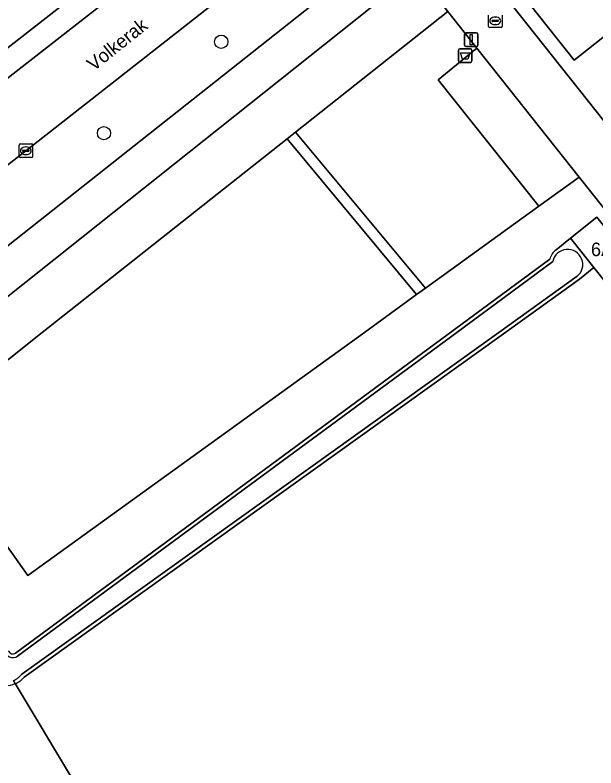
# Model space of a CAD drawing. Extents: x 157320 to 158835, y 386650 to 388491.
# Drawn here: x 157708.8 to 157751.7, y 387467.9 to 387523.4 of the extents above; entities that cross this region are included whole.
import ezdxf

# ---------------------------------------------------------------- set-up
doc = ezdxf.new("R2010")
doc.units = 0
for name, color, linetype in [('IMGEO_Afvalbak', 7, 'Continuous'), ('IMGEO_Boom', 7, 'Continuous'), ('IMGEO_Erf', 7, 'Continuous'), ('IMGEO_Groenvoorziening', 7, 'Continuous'), ('IMGEO_Hek', 7, 'Continuous'), ('IMGEO_Kolk', 7, 'Continuous'), ('IMGEO_Lichtmast', 7, 'Continuous'), ('IMGEO_Loofbos', 7, 'Continuous'), ('IMGEO_Muur', 7, 'Continuous'), ('IMGEO_Oever', 7, 'Continuous'), ('IMGEO_Openbare_ruimte_label', 7, 'Continuous'), ('IMGEO_Pand', 7, 'Continuous'), ('IMGEO_Pand_nummerreeks', 7, 'Continuous'), ('IMGEO_Rijbaan_lokaal_open', 7, 'Continuous'), ('IMGEO_Voetpad_open', 7, 'Continuous'), ('IMGEO_Waterloop', 7, 'Continuous')]:
    doc.layers.add(name, color=color, linetype=linetype)

msp = doc.modelspace()

# ---------------------------------------------------------------- linework, layer by layer
at = {"layer": 'IMGEO_Afvalbak'}
for p, q in [((157741.594, 387520.026), (157741.594, 387520.826)), ((157741.594, 387520.826), (157741.594, 387520.026)), ((157741.694, 387520.926), (157742.484, 387520.926)), ((157742.484, 387520.926), (157741.694, 387520.926)), ((157742.584, 387520.826), (157742.584, 387520.026)), ((157742.584, 387520.026), (157742.584, 387520.826)), ((157742.484, 387519.926), (157741.694, 387519.926)), ((157741.694, 387519.926), (157742.484, 387519.926))]:
    msp.add_line(p, q, dxfattribs=at)
msp.add_lwpolyline([(157741.737, 387520.64), (157742.441, 387520.64), (157742.292, 387520.17), (157741.886, 387520.17), (157741.737, 387520.64)], dxfattribs=at)
for centre, start, end in [((157741.694, 387520.826), 90, 180), ((157741.694, 387520.826), 90, 180), ((157742.484, 387520.826), 0, 90), ((157742.484, 387520.826), 360, 90), ((157741.694, 387520.026), 180, 270), ((157741.694, 387520.026), 180, 270), ((157742.484, 387520.026), 270, 0), ((157742.484, 387520.026), 270, 0)]:
    msp.add_arc(centre, 0.1, start, end, dxfattribs=at)
at = {"layer": 'IMGEO_Boom'}
for centre in [(157724.077, 387521.445), (157715.414, 387514.696)]:
    msp.add_circle(centre, 0.489, dxfattribs=at)
at = {"layer": 'IMGEO_Erf'}
for points in [[(157819.244, 387513.872), (157824.278, 387517.873), (157829.287, 387521.854), (157827.412, 387524.212), (157792.348, 387568.39), (157742.039, 387528.565), (157744.071, 387526.007), (157755.546, 387511.564), (157757.331, 387512.983), (157759.693, 387514.861), (157761.245, 387516.095), (157763.827, 387518.148), (157766.927, 387514.234), (157764.333, 387512.18), (157762.786, 387510.955), (157760.42, 387509.082), (157758.638, 387507.671), (157762.365, 387502.98), (157760.625, 387501.492), (157769.911, 387489.771), (157777.254, 387480.504), (157788.46, 387489.409), (157801.788, 387500), (157809.599, 387506.206)], [(157754.969, 387519.263), (157752.733, 387522.137), (157750.15, 387520.087), (157744.928, 387526.688), (157749.769, 387530.534), (157754.47, 387534.268), (157759.163, 387537.996), (157763.855, 387541.724), (157768.549, 387545.452), (157773.398, 387549.304), (157776.507, 387545.389), (157778.656, 387542.68), (157781.084, 387539.619), (157776.243, 387535.777), (157776.104, 387535.667), (157771.603, 387531.978), (157769.114, 387535.108), (157764.419, 387531.383), (157765.844, 387529.59), (157761.145, 387525.864), (157756.438, 387522.13), (157757.263, 387521.1)]]:
    msp.add_lwpolyline(points, close=True, dxfattribs=at)
msp.add_lwpolyline([(157690.881, 387507.425), (157732.95, 387540.251), (157738.302, 387544.44), (157735.524, 387547.98), (157736.932, 387549.084), (157734.401, 387552.311), (157732.211, 387555.104)], dxfattribs=at)
at = {"layer": 'IMGEO_Groenvoorziening'}
for points in [[(157692.652, 387494.004), (157693.756, 387494.91), (157700.195, 387500), (157735.667, 387528.041), (157733.522, 387530.749), (157733.507, 387530.768), (157733.177, 387531.195), (157732.871, 387531.591), (157723.417, 387524.199), (157709.632, 387513.39), (157695.79, 387502.646), (157693.312, 387500.653), (157692.653, 387500)], [(157696.367, 387490.699), (157695.265, 387492.316), (157694.258, 387491.516), (157704.407, 387475.776), (157705.588, 387473.956), (157704.419, 387472.864), (157731.334, 387430.155), (157733.955, 387432.23), (157708.847, 387474.081)]]:
    msp.add_lwpolyline(points, dxfattribs=at)
for points in [[(157703.815, 387499.11), (157705.942, 387496.116), (157710.855, 387500), (157728.932, 387514.29), (157729.559, 387514.786), (157740.803, 387523.675), (157738.866, 387526.111), (157738.441, 387526.62), (157704.936, 387500)], [(157747.526, 387509.303), (157740.098, 387518.647), (157742.949, 387520.974), (157740.803, 387523.675), (157729.559, 387514.786), (157739.152, 387503.254)], [(157747.526, 387509.303), (157750.512, 387511.46), (157742.949, 387520.974), (157740.098, 387518.647)], [(157739.152, 387503.254), (157729.559, 387514.786), (157728.932, 387514.29), (157738.504, 387502.786)], [(157700.679, 387496.618), (157702.8, 387493.633), (157702.014, 387493.011), (157709.801, 387482.053), (157734.647, 387500), (157738.504, 387502.786), (157728.932, 387514.29), (157710.855, 387500), (157705.942, 387496.116), (157703.815, 387499.11)]]:
    msp.add_lwpolyline(points, close=True, dxfattribs=at)
msp.add_arc((157708.171, 387475.686), 1.742, 199.252, 292.8276, dxfattribs=at)
at = {"layer": 'IMGEO_Hek'}
for points in [[(157740.803, 387523.675), (157729.559, 387514.786)], [(157742.949, 387520.974), (157740.098, 387518.647), (157747.526, 387509.303)], [(157729.559, 387514.786), (157728.932, 387514.29)], [(157728.932, 387514.29), (157710.855, 387500), (157705.942, 387496.116), (157703.815, 387499.11)], [(157747.526, 387509.303), (157739.152, 387503.254)], [(157738.504, 387502.786), (157734.647, 387500), (157709.801, 387482.053), (157702.014, 387493.011), (157702.8, 387493.633), (157700.679, 387496.618)], [(157739.152, 387503.254), (157738.504, 387502.786)], [(157708.711, 387474.308), (157733.955, 387432.23)]]:
    msp.add_lwpolyline(points, dxfattribs=at)
at = {"layer": 'IMGEO_Kolk'}
for p, q in [((157743.809, 387522.564), (157743.809, 387523.416)), ((157744.297, 387523.27), (157744.322, 387523.27)), ((157744.81, 387523.416), (157744.81, 387522.564)), ((157744.068, 387522.984), (157744.068, 387522.996)), ((157744.506, 387522.947), (157744.108, 387522.947)), ((157744.111, 387523.033), (157744.509, 387523.033)), ((157744.552, 387522.996), (157744.552, 387522.984)), ((157744.736, 387522.49), (157743.884, 387522.49)), ((157744.32, 387522.71), (157744.295, 387522.71)), ((157709.147, 387512.975), (157709.147, 387513.827)), ((157709.222, 387513.901), (157710.074, 387513.901)), ((157710.148, 387513.827), (157710.148, 387512.975)), ((157709.406, 387513.395), (157709.406, 387513.407)), ((157709.844, 387513.358), (157709.446, 387513.358)), ((157709.449, 387513.444), (157709.847, 387513.444)), ((157709.635, 387513.681), (157709.66, 387513.681)), ((157709.89, 387513.407), (157709.89, 387513.395)), ((157710.074, 387512.901), (157709.222, 387512.901)), ((157709.658, 387513.121), (157709.633, 387513.121))]:
    msp.add_line(p, q, dxfattribs=at)
for points in [[(157743.809, 387522.564), (157743.809, 387523.416)], [(157744.81, 387523.416), (157744.81, 387522.564)], [(157744.736, 387522.49), (157743.884, 387522.49)], [(157709.147, 387512.975), (157709.147, 387513.827)], [(157709.222, 387513.901), (157710.074, 387513.901)], [(157710.148, 387513.827), (157710.148, 387512.975)], [(157710.074, 387512.901), (157709.222, 387512.901)]]:
    msp.add_lwpolyline(points, dxfattribs=at)
for centre, radius, start, end in [((157744.108, 387522.993), 0.0403, 85.8775, 175.7526), ((157744.105, 387522.983), 0.0366, 178.938, 274.7102), ((157744.509, 387522.99), 0.043, 264.8664, 352.4533), ((157744.513, 387522.995), 0.0386, 1.7309, 96.639), ((157743.886, 387522.566), 0.0765, 181.552, 268.448), ((157743.886, 387522.566), 0.0765, 181.552, 268.448), ((157744.734, 387522.566), 0.0765, 271.552, 358.448), ((157744.734, 387522.566), 0.0765, 271.552, 358.448), ((157709.224, 387513.825), 0.0765, 91.552, 178.448), ((157709.224, 387513.825), 0.0765, 91.552, 178.448), ((157710.072, 387513.825), 0.0765, 1.552, 88.448), ((157710.072, 387513.825), 0.0765, 1.552, 88.448), ((157709.446, 387513.404), 0.0403, 85.8775, 175.7526), ((157709.443, 387513.394), 0.0366, 178.938, 274.7102), ((157709.847, 387513.401), 0.043, 264.8664, 352.4533), ((157709.851, 387513.406), 0.0386, 1.7309, 96.639), ((157709.224, 387512.977), 0.0765, 181.552, 268.448), ((157709.224, 387512.977), 0.0765, 181.552, 268.448), ((157710.072, 387512.977), 0.0765, 271.552, 358.448), ((157710.072, 387512.977), 0.0765, 271.552, 358.448)]:
    msp.add_arc(centre, radius, start, end, dxfattribs=at)
for centre, major_axis, ratio, start_param, end_param in [((157744.296, 387522.99), (-0.387, 0.002), 0.722429, 4.712389, 7.853982), ((157744.321, 387522.99), (-0.39, 0.002), 0.717154, 1.570796, 4.712389), ((157709.634, 387513.401), (-0.387, 0.002), 0.722429, 4.712389, 7.853982), ((157709.659, 387513.401), (-0.39, 0.002), 0.717154, 1.570796, 4.712389)]:
    msp.add_ellipse(centre, major_axis=major_axis, ratio=ratio, start_param=start_param, end_param=end_param, dxfattribs=at)
at = {"layer": 'IMGEO_Lichtmast'}
for p, q in [((157742.034, 387521.201), (157742.034, 387522.001)), ((157742.034, 387522.001), (157742.034, 387521.201)), ((157742.134, 387522.101), (157742.924, 387522.101)), ((157742.924, 387522.101), (157742.134, 387522.101)), ((157743.024, 387522.001), (157743.024, 387521.201)), ((157743.024, 387521.201), (157743.024, 387522.001)), ((157742.924, 387521.101), (157742.134, 387521.101)), ((157742.134, 387521.101), (157742.924, 387521.101))]:
    msp.add_line(p, q, dxfattribs=at)
msp.add_lwpolyline([(157742.454, 387521.976), (157742.604, 387521.976), (157742.604, 387521.226), (157742.454, 387521.226), (157742.454, 387521.976)], dxfattribs=at)
for centre, start, end in [((157742.134, 387522.001), 90, 180), ((157742.134, 387522.001), 90, 180), ((157742.924, 387522.001), 0, 90), ((157742.924, 387522.001), 360, 90), ((157742.134, 387521.201), 180, 270), ((157742.134, 387521.201), 180, 270), ((157742.924, 387521.201), 270, 0), ((157742.924, 387521.201), 270, 0)]:
    msp.add_arc(centre, 0.1, start, end, dxfattribs=at)
at = {"layer": 'IMGEO_Loofbos'}
for points in [[(157756.975, 387498.511), (157759.323, 387500.378), (157750.512, 387511.46), (157747.526, 387509.303), (157739.152, 387503.254), (157738.504, 387502.786), (157734.647, 387500), (157709.801, 387482.053), (157702.014, 387493.011), (157702.8, 387493.633), (157700.679, 387496.618), (157695.265, 387492.316), (157696.367, 387490.699)], [(157748.801, 387506.094), (157749.861, 387506.943), (157751.807, 387508.497), (157755.545, 387503.817), (157753.599, 387502.263), (157751.591, 387504.777), (157750.531, 387503.931), (157744.736, 387499.781), (157709.523, 387474.568)], [(157708.892, 387476.334), (157741.303, 387500.216), (157748.336, 387505.399)], [(157708.847, 387474.081), (157733.955, 387432.23), (157780.092, 387468.756)]]:
    msp.add_lwpolyline(points, dxfattribs=at)
for centre, radius, start, end in [((157749.621, 387505.043), 1.333, 127.9358, 164.494), ((157708.691, 387476.625), 0.354, 197.9684, 304.6513), ((157708.289, 387475.568), 1.588, 290.5589, 320.9801)]:
    msp.add_arc(centre, radius, start, end, dxfattribs=at)
at = {"layer": 'IMGEO_Muur'}
msp.add_lwpolyline([(157744.071, 387526.007), (157755.546, 387511.564)], dxfattribs=at)
at = {"layer": 'IMGEO_Oever'}
for points in [[(157750.531, 387503.931), (157751.591, 387504.777), (157749.861, 387506.943), (157748.801, 387506.094)], [(157748.336, 387505.399), (157741.303, 387500.216), (157708.892, 387476.334)], [(157741.462, 387500), (157748.567, 387505.236)], [(157750.359, 387504.138), (157744.58, 387500), (157709.344, 387474.77)], [(157709.523, 387474.568), (157744.736, 387499.781), (157750.531, 387503.931)], [(157709.038, 387476.107), (157741.462, 387500)]]:
    msp.add_lwpolyline(points, dxfattribs=at)
for centre, radius, start, end in [((157749.621, 387505.043), 1.333, 127.9358, 164.494), ((157749.658, 387505.006), 1.115, 308.9131, 168.0934), ((157708.691, 387476.625), 0.624, 188.3878, 303.8307), ((157708.691, 387476.625), 0.354, 197.9684, 304.6513), ((157708.171, 387475.686), 1.742, 199.252, 292.8276), ((157708.171, 387475.713), 1.505, 291.0321, 321.2162), ((157708.289, 387475.568), 1.588, 290.5589, 320.9801)]:
    msp.add_arc(centre, radius, start, end, dxfattribs=at)
at = {"layer": 'IMGEO_Pand'}
for points in [[(157749.769, 387530.534), (157744.928, 387526.688), (157750.15, 387520.087), (157752.733, 387522.137), (157754.969, 387519.263), (157757.263, 387521.1), (157756.438, 387522.13)], [(157751.807, 387508.497), (157749.861, 387506.943), (157751.591, 387504.777), (157753.599, 387502.263), (157755.545, 387503.817)]]:
    msp.add_lwpolyline(points, close=True, dxfattribs=at)
at = {"layer": 'IMGEO_Rijbaan_lokaal_open'}
for points in [[(157753.272, 387553.05), (157752.394, 387553.414), (157752.186, 387553.14), (157750.654, 387551.925), (157748.929, 387550.558), (157736.667, 387540.966), (157734.138, 387538.975), (157729.283, 387535.274), (157720.481, 387528.275), (157705.883, 387516.885), (157692.28, 387506.153)], [(157692.653, 387500), (157693.312, 387500.653), (157695.79, 387502.646), (157709.632, 387513.39), (157723.417, 387524.199)]]:
    msp.add_lwpolyline(points, dxfattribs=at)
at = {"layer": 'IMGEO_Voetpad_open'}
for points in [[(157761.544, 387555.262), (157762.004, 387553.788), (157761.12, 387553.441), (157763.733, 387550.236), (157753.086, 387541.793), (157751.53, 387540.559), (157740.906, 387532.135), (157738.803, 387534.802), (157738.741, 387534.883), (157733.507, 387530.768), (157733.522, 387530.749), (157735.667, 387528.041), (157700.195, 387500), (157693.756, 387494.91), (157692.652, 387494.004), (157694.258, 387491.516), (157695.265, 387492.316), (157700.679, 387496.618), (157703.815, 387499.11), (157704.936, 387500), (157738.441, 387526.62), (157738.866, 387526.111), (157742.039, 387528.565), (157792.348, 387568.39)], [(157729.283, 387535.274), (157728.98, 387535.671), (157733.835, 387539.372), (157734.138, 387538.975), (157736.667, 387540.966), (157748.929, 387550.558), (157750.654, 387551.925), (157749.611, 387553.306), (157745.607, 387550.181), (157740.117, 387545.861), (157738.302, 387544.44), (157732.95, 387540.251), (157690.881, 387507.425)], [(157692.28, 387506.153), (157705.883, 387516.885), (157720.481, 387528.275), (157729.283, 387535.274)]]:
    msp.add_lwpolyline(points, dxfattribs=at)
msp.add_lwpolyline([(157759.323, 387500.378), (157760.625, 387501.492), (157762.365, 387502.98), (157758.638, 387507.671), (157755.546, 387511.564), (157744.071, 387526.007), (157742.039, 387528.565), (157738.866, 387526.111), (157740.803, 387523.675), (157742.949, 387520.974), (157750.512, 387511.46)], close=True, dxfattribs=at)
at = {"layer": 'IMGEO_Waterloop'}
for points in [[(157748.567, 387505.236), (157741.462, 387500), (157709.038, 387476.107)], [(157744.58, 387500), (157750.359, 387504.138)], [(157709.344, 387474.77), (157744.58, 387500)]]:
    msp.add_lwpolyline(points, dxfattribs=at)
for centre, radius, start, end in [((157749.658, 387505.006), 1.115, 308.9131, 168.0934), ((157708.691, 387476.625), 0.624, 188.3878, 303.8307), ((157708.171, 387475.713), 1.505, 291.0321, 321.2162)]:
    msp.add_arc(centre, radius, start, end, dxfattribs=at)

# ---------------------------------------------------------------- texts
at = {"layer": 'IMGEO_Openbare_ruimte_label'}
msp.add_text('Volkerak', height=1, rotation=38.4629, dxfattribs=at).set_placement((157714.657, 387519.237))
at = {"layer": 'IMGEO_Pand_nummerreeks'}
msp.add_text('6A', height=1, dxfattribs=at).set_placement((157751.378, 387505.625))

doc.saveas('drawing.dxf')
